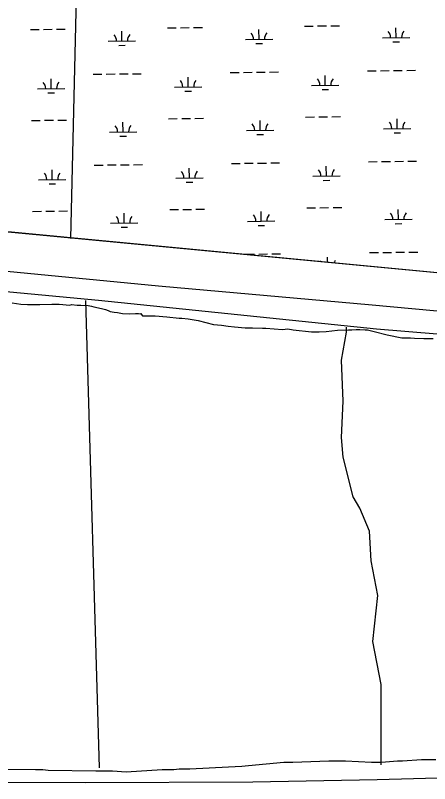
# Model space of a CAD drawing. Extents: x 3715084 to 3753216, y 488173 to 513963.
# Drawn here: x 3747150 to 3748666, y 502253 to 505065 of the extents above; entities that cross this region are included whole.
import ezdxf

# ---------------------------------------------------------------- set-up
doc = ezdxf.new("R2010")
doc.units = 0
for name, color, linetype in [('V-ROAD-CNTR', 7, 'Continuous'), ('V-SITE-VEGE', 7, 'Continuous'), ('V-TOPO-SHOR', 7, 'Continuous'), ('V-WETL-SWMP', 7, 'Continuous')]:
    doc.layers.add(name, color=color, linetype=linetype)

msp = doc.modelspace()

# ---------------------------------------------------------------- linework, layer by layer
at = {"layer": 'V-ROAD-CNTR'}
msp.add_lwpolyline([(3750937.45608597, 502331.5563107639), (3750516.12692863, 502321.17933151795), (3749662.16863655, 502298.8213762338), (3748961.721037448, 502281.1354116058), (3748474.7140114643, 502266.96443994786), (3748019.2549223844, 502258.79545628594), (3747405.609149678, 502256.706460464), (3746264.861431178, 502257.22845942), (3745199.393562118, 502258.044457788), (3744754.882451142, 502253.2874673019)], dxfattribs=at)
at = {"layer": 'V-SITE-VEGE'}
for points in [[(3747137.525, 504012.516), (3747169.775, 504007.908), (3747194.345, 504006.37200000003), (3747238.879, 504006.37200000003), (3747283.414, 504007.908), (3747309.518, 504007.908), (3747349.446, 504004.836), (3747355.59, 504006.37200000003), (3747375.554, 504004.836), (3747389.3740000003, 504004.836), (3747415.48, 504003.3), (3747427.7660000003, 504000.228), (3747436.98, 503998.69200000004), (3747464.622, 503992.55), (3747479.977, 503987.94200000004), (3747489.191, 503984.87200000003), (3747496.869, 503981.8), (3747510.691, 503978.728), (3747522.977, 503977.19200000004), (3747541.403, 503974.12200000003), (3747567.511, 503972.586), (3747589.011, 503974.12200000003), (3747599.761, 503974.12200000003), (3747607.4390000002, 503972.586), (3747608.975, 503974.12200000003), (3747613.5810000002, 503966.44200000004), (3747615.117, 503964.908), (3747661.187, 503964.906), (3747704.184, 503961.836), (3747748.718, 503957.228), (3747759.468, 503957.228), (3747782.502, 503954.156)], [(3747782.502, 503954.156), (3747819.36, 503948.015), (3747874.643, 503934.193), (3747903.821, 503931.123), (3747928.3910000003, 503928.05100000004), (3747951.4250000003, 503924.979), (3747991.353, 503921.907), (3748017.4590000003, 503921.907), (3748054.3140000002, 503920.371), (3748066.6, 503920.371), (3748128.026, 503915.765), (3748146.4560000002, 503917.299), (3748166.42, 503914.229), (3748233.985, 503906.549), (3748261.629, 503906.549), (3748287.735, 503908.085), (3748329.199, 503912.691), (3748369.127, 503914.227), (3748381.411, 503914.227), (3748396.769, 503915.76300000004), (3748410.589, 503915.76300000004), (3748430.5530000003, 503914.227), (3748438.23, 503914.227), (3748462.798, 503908.085), (3748510.406, 503895.799), (3748564.156, 503885.049), (3748596.404, 503885.049), (3748610.2260000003, 503883.51300000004), (3748645.545, 503881.977), (3748679.329, 503881.977)], [(3748688.535, 502340.173), (3748636.323, 502340.173), (3748567.218, 502335.565), (3748548.79, 502335.565), (3748490.434, 502330.95900000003), (3748453.578, 502330.95900000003), (3748358.367, 502335.56700000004), (3748296.941, 502335.56700000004), (3748164.876, 502330.961), (3748149.518, 502330.961), (3748132.626, 502330.961), (3748003.631, 502318.677), (3747979.059, 502315.605), (3747929.919, 502314.069), (3747788.6380000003, 502306.391), (3747748.71, 502306.391), (3747730.282, 502303.321)], [(3747730.282, 502303.321), (3747687.282, 502303.321), (3747555.217, 502295.643), (3747504.539, 502298.715), (3747444.649, 502298.715), (3747269.582, 502301.787), (3747249.62, 502303.32300000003), (3747223.515, 502303.32300000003), (3747097.589, 502304.859)]]:
    msp.add_lwpolyline(points, dxfattribs=at)
at = {"layer": 'V-TOPO-SHOR'}
for p, q in [((3747351.995679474, 504248.30016889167), (3747386.2002500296, 505696.2936557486)), ((3745333.9260166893, 504442.12606870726), (3750384.8009354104, 503963.2620809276)), ((3747457.1138744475, 502310.6134363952), (3747407.5242210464, 504021.45647872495))]:
    msp.add_line(p, q, dxfattribs=at)
for points in [[(3743212.255, 504868.36100000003), (3743444.149363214, 504846.10255114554), (3743609.91787644, 504826.8271426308), (3743721.7152458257, 504799.8415707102), (3743868.2083505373, 504753.58059027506), (3743987.7158833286, 504703.4645281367), (3744068.6725990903, 504661.05862940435), (3744141.9191514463, 504607.0874855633), (3744288.412256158, 504526.1307698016), (3744319.2529097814, 504491.4350344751), (3744392.4994621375, 504425.8986455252), (3744458.035851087, 504387.3478284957), (3744500.4417498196, 504368.072419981), (3744608.3840375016, 504356.50717487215), (3744693.195834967, 504352.6520931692), (3744909.080410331, 504333.3766846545), (3745136.5302308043, 504306.3911127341), (3745799.6042837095, 504244.7098054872), (3746674.7078302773, 504171.46325313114), (3747673.1739913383, 504075.0862105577), (3748455.7555770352, 504005.69473990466), (3749288.45322487, 503928.5931058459), (3750055.614483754, 503859.20163519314), (3750949.993438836, 503778.2449194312)], [(3750949.993438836, 503689.5780402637), (3749947.672196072, 503778.2449194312), (3749650.8309049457, 503812.9406547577), (3748929.930626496, 503878.4770437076), (3748471.175903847, 503917.0278607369), (3747453.4343342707, 504021.11506671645), (3746713.2586473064, 504090.5065373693), (3745502.762992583, 504186.88357994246)], [(3748488.47720298, 502321.4889166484), (3748488.47720298, 502616.68052352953), (3748458.355610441, 502773.31280473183), (3748476.4285659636, 502941.99372294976), (3748452.331291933, 503068.504411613), (3748446.306973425, 503176.942144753), (3748410.1610623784, 503261.28260386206), (3748386.0637883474, 503303.45283341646), (3748349.9178773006, 503448.03647760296), (3748343.8935587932, 503520.32829969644), (3748349.9178773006, 503652.8633068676), (3748343.8935587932, 503803.471269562), (3748361.966514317, 503905.88468419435), (3748361.966514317, 503923.9576397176)]]:
    msp.add_lwpolyline(points, dxfattribs=at)
at = {"layer": 'V-WETL-SWMP'}
for p, q in [((3747706.24697987, 505019.3562830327), (3747738.2444771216, 505019.756162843)), ((3747754.2432257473, 505019.95610274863), (3747786.2407229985, 505020.35598255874)), ((3747802.2394716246, 505020.5559224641), (3747834.236968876, 505020.95580227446)), ((3748208.1157251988, 505025.62824790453), (3748240.113222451, 505026.0281277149)), ((3748256.111971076, 505026.22806762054), (3748288.1094683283, 505026.62794743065)), ((3748304.108216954, 505026.827887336), (3748336.105714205, 505027.22776714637)), ((3748543.5137382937, 504983.3861656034), (3748543.0638727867, 505019.38335465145)), ((3747204.37823454, 505013.084318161), (3747236.375731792, 505013.48419797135)), ((3747252.3744804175, 505013.684137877), (3747284.371977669, 505014.08401768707)), ((3747300.3707262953, 505014.2839575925), (3747332.3682235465, 505014.68383740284)), ((3747539.776247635, 504970.8422358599), (3747539.326382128, 505006.8394249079)), ((3748041.644992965, 504977.11420073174), (3748041.195127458, 505013.11138977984)), ((3747489.78015818, 504970.21742365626), (3747589.7723370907, 504971.4670480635)), ((3747991.648903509, 504976.4893885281), (3748091.6410824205, 504977.73901293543)), ((3748029.8387613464, 504961.5344506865), (3748053.836884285, 504961.83436054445)), ((3748493.5176488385, 504982.7613533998), (3748593.5098277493, 504984.01097780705)), ((3748531.7075066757, 504967.8064155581), (3748555.705629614, 504968.1063254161)), ((3747527.970016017, 504955.2624858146), (3747551.968138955, 504955.56239567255)), ((3747434.4410429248, 504849.44546254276), (3747466.4385401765, 504849.8453423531)), ((3747482.437288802, 504850.0452822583), (3747514.434786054, 504850.4451620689)), ((3747530.4335346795, 504850.645101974), (3747562.431031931, 504851.0449817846)), ((3747578.429780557, 504851.24492168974), (3747610.427277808, 504851.6448015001)), ((3747936.309788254, 504855.71742741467), (3747968.3072855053, 504856.117307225)), ((3747984.306034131, 504856.31724713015), (3748016.3035313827, 504856.7171269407)), ((3748032.3022800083, 504856.9170668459), (3748064.2997772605, 504857.3169466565)), ((3748080.298525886, 504857.51688656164), (3748112.296023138, 504857.916766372)), ((3748438.178533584, 504861.9893922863), (3748470.176030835, 504862.3892720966)), ((3748486.1747794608, 504862.5892120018), (3748518.1722767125, 504862.9890918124)), ((3748534.171025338, 504863.18903171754), (3748566.16852259, 504863.5889115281)), ((3748582.1672712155, 504863.78885143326), (3748614.164768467, 504864.1887312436)), ((3747280.4952191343, 504796.77560521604), (3747280.0453536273, 504832.7727942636)), ((3747782.363964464, 504803.04757008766), (3747781.914098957, 504839.0447591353)), ((3748284.2327097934, 504809.31953495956), (3748283.782844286, 504845.31672400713)), ((3747230.4991296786, 504796.1507930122), (3747330.4913085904, 504797.4004174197)), ((3747732.367875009, 504802.4227578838), (3747832.3600539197, 504803.67238229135)), ((3748234.2366203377, 504808.6947227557), (3748334.228799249, 504809.9443471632)), ((3748272.4264781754, 504793.739784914), (3748296.4246011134, 504794.03969477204)), ((3747268.6889875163, 504781.1958551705), (3747292.687110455, 504781.49576502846)), ((3747770.5577328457, 504787.46782004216), (3747794.5558557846, 504787.76772990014)), ((3747208.535429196, 504680.4352940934), (3747240.532926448, 504680.83517390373)), ((3747256.5316750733, 504681.03511380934), (3747288.529172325, 504681.43499361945)), ((3747304.527920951, 504681.6349335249), (3747336.5254182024, 504682.03481333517)), ((3747710.4041745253, 504686.707258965), (3747742.401671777, 504687.10713877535)), ((3747758.4004204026, 504687.307078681), (3747790.397917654, 504687.7069584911)), ((3747806.39666628, 504687.9068983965), (3747838.3941635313, 504688.30677820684)), ((3748045.80218762, 504644.4651766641), (3748045.3523221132, 504680.46236571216)), ((3748212.2729198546, 504692.9792238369), (3748244.270417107, 504693.37910364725)), ((3748260.269165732, 504693.57904355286), (3748292.266662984, 504693.97892336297)), ((3748308.26541161, 504694.1788632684), (3748340.262908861, 504694.57874307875)), ((3748547.6709329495, 504650.7371415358), (3748547.2210674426, 504686.73433058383)), ((3747543.933442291, 504638.19321179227), (3747543.483576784, 504674.1904008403)), ((3748497.6748434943, 504650.1123293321), (3748597.667022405, 504651.3619537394)), ((3747493.9373528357, 504637.5683995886), (3747593.9295317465, 504638.8180239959)), ((3747532.1272106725, 504622.61346174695), (3747556.125333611, 504622.9133716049)), ((3747995.8060981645, 504643.8403644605), (3748095.798277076, 504645.08998886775)), ((3748033.9959560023, 504628.8854266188), (3748057.9940789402, 504629.18533647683)), ((3748535.864701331, 504635.1573914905), (3748559.86282427, 504635.45730134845)), ((3750920.1777019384, 503910.5813224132), (3744558.232241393, 504516.8081036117)), ((3747438.59823758, 504516.79643847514), (3747470.595734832, 504517.1963182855)), ((3747486.5944834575, 504517.3962581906), (3747518.591980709, 504517.7961380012)), ((3747534.590729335, 504517.9960779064), (3747566.5882265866, 504518.395957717)), ((3747582.586975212, 504518.5958976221), (3747614.5844724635, 504518.99577743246)), ((3747940.46698291, 504523.06840334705), (3747972.464480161, 504523.4682831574)), ((3747988.463228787, 504523.66822306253), (3748020.4607260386, 504524.0681028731)), ((3748036.459474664, 504524.26804277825), (3748068.4569719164, 504524.6679225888)), ((3748084.455720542, 504524.867862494), (3748116.4532177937, 504525.26774230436)), ((3748288.389904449, 504476.67051089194), (3748287.940038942, 504512.6676999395)), ((3748442.3357282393, 504529.34036821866), (3748474.3332254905, 504529.740248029)), ((3748490.3319741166, 504529.94018793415), (3748522.329471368, 504530.3400677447)), ((3748538.3282199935, 504530.5400076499), (3748570.325717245, 504530.9398874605)), ((3748586.324465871, 504531.13982736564), (3748618.3219631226, 504531.539707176)), ((3747284.65241379, 504464.1265811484), (3747284.202548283, 504500.123770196)), ((3747786.52115912, 504470.39854602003), (3747786.0712936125, 504506.3957350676)), ((3747234.656324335, 504463.5017689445), (3747334.6485032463, 504464.75139335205)), ((3747736.525069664, 504469.77373381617), (3747836.517248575, 504471.02335822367)), ((3747774.714927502, 504454.8187959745), (3747798.71305044, 504455.1187058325)), ((3748238.3938149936, 504476.045698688), (3748338.3859939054, 504477.2953230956)), ((3748276.583672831, 504461.0907608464), (3748300.5817957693, 504461.39067070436)), ((3747272.8461821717, 504448.54683110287), (3747296.8443051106, 504448.84674096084)), ((3747212.6926238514, 504347.7862700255), (3747244.6901211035, 504348.1861498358)), ((3747260.6888697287, 504348.3860897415), (3747292.6863669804, 504348.7859695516)), ((3747308.6851156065, 504348.98590945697), (3747340.682612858, 504349.3857892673)), ((3747548.0906369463, 504305.54418772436), (3747547.6407714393, 504341.5413767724)), ((3747714.5613691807, 504354.05823489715), (3747746.5588664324, 504354.4581147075)), ((3747762.557615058, 504354.6580546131), (3747794.5551123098, 504355.0579344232)), ((3747810.5538609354, 504355.25787432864), (3747842.5513581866, 504355.657754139)), ((3748049.9593822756, 504311.81615259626), (3748049.5095167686, 504347.8133416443)), ((3748216.43011451, 504360.33019976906), (3748248.427611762, 504360.73007957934)), ((3748264.4263603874, 504360.930019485), (3748296.4238576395, 504361.3298992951)), ((3748312.422606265, 504361.5298392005), (3748344.4201035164, 504361.92971901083)), ((3748551.828127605, 504318.0881174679), (3748551.378262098, 504354.0853065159)), ((3748501.8320381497, 504317.46330526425), (3748601.8242170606, 504318.7129296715)), ((3747498.094547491, 504304.9193755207), (3747598.086726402, 504306.168999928)), ((3747536.284405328, 504289.96443767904), (3747560.2825282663, 504290.2643475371)), ((3747999.96329282, 504311.1913403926), (3748099.9554717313, 504312.4409647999)), ((3748038.1531506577, 504296.23640255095), (3748062.151273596, 504296.5363124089)), ((3748540.0218959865, 504302.5083674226), (3748564.0200189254, 504302.8082772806)), ((3747992.620423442, 504191.0191989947), (3748024.617920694, 504191.4190788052)), ((3748040.6166693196, 504191.6190187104), (3748072.6141665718, 504192.01889852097)), ((3748088.6129151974, 504192.2188384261), (3748120.610412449, 504192.61871823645)), ((3748292.3350744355, 504160.98720650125), (3748292.097233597, 504180.0186758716)), ((3748446.4929228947, 504196.6913441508), (3748478.490420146, 504197.09122396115)), ((3748494.489168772, 504197.2911638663), (3748526.4866660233, 504197.69104367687)), ((3748542.485414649, 504197.890983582), (3748574.4829119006, 504198.2908633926)), ((3748590.4816605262, 504198.4908032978), (3748622.479157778, 504198.8906831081))]:
    msp.add_line(p, q, dxfattribs=at)
for centre, radius, start, end in [((3747484.5316988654, 504970.62667275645), 35.24628790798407, 359.94418061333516, 41.4878389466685), ((3747595.0089298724, 504972.0073311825), 35.246287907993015, 139.944177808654, 181.48783614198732), ((3747986.4004441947, 504976.8986376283), 35.24628790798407, 359.94418061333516, 41.4878389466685), ((3748096.8776752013, 504978.2792960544), 35.246287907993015, 139.944177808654, 181.48783614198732), ((3748488.2691895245, 504983.1706025), 35.24628790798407, 359.94418061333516, 41.4878389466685), ((3748598.7464205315, 504984.551260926), 35.246287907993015, 139.944177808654, 181.48783614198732), ((3747225.2506703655, 504796.56004211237), 35.24628790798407, 359.94418061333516, 41.4878389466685), ((3747335.727901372, 504797.9407005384), 35.246287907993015, 139.944177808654, 181.48783614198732), ((3747727.119415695, 504802.832006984), 35.24628790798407, 359.94418061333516, 41.4878389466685), ((3747837.5966467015, 504804.2126654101), 35.246287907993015, 139.944177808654, 181.48783614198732), ((3748228.988161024, 504809.1039718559), 35.24628790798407, 359.94418061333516, 41.4878389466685), ((3748339.465392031, 504810.4846302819), 35.246287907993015, 139.944177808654, 181.48783614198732), ((3747488.688893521, 504637.97764868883), 35.24628790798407, 359.94418061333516, 41.4878389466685), ((3747599.166124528, 504639.35830711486), 35.246287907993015, 139.944177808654, 181.48783614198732), ((3747990.55763885, 504644.2496135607), 35.24628790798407, 359.94418061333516, 41.4878389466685), ((3748101.0348698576, 504645.6302719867), 35.246287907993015, 139.944177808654, 181.48783614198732), ((3748492.4263841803, 504650.52157843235), 35.24628790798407, 359.94418061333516, 41.4878389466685), ((3748602.903615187, 504651.9022368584), 35.246287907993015, 139.944177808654, 181.48783614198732), ((3747229.407865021, 504463.91101804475), 35.24628790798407, 359.94418061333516, 41.4878389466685), ((3747339.8850960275, 504465.2916764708), 35.246287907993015, 139.944177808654, 181.48783614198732), ((3747731.2766103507, 504470.18298291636), 35.24628790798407, 359.94418061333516, 41.4878389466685), ((3747841.7538413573, 504471.5636413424), 35.246287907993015, 139.944177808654, 181.48783614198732), ((3748233.1453556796, 504476.45494778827), 35.24628790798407, 359.94418061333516, 41.4878389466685), ((3748343.622586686, 504477.8356062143), 35.246287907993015, 139.944177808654, 181.48783614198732), ((3748607.0608098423, 504319.2532127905), 35.246287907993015, 139.944177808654, 181.48783614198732), ((3747492.8460881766, 504305.3286246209), 35.24628790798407, 359.94418061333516, 41.4878389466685), ((3747603.323319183, 504306.70928304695), 35.246287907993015, 139.944177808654, 181.48783614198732), ((3747994.714833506, 504311.6005894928), 35.24628790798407, 359.94418061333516, 41.4878389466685), ((3748105.192064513, 504312.98124791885), 35.246287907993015, 139.944177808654, 181.48783614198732), ((3748496.5835788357, 504317.87255436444), 35.24628790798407, 359.94418061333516, 41.4878389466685), ((3748237.302550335, 504143.80592372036), 35.24628790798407, 33.85644940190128, 41.4878389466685), ((3748347.7797813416, 504145.18658214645), 35.246287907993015, 139.944177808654, 157.27626340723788)]:
    msp.add_arc(centre, radius, start, end, dxfattribs=at)

doc.saveas('drawing.dxf')
